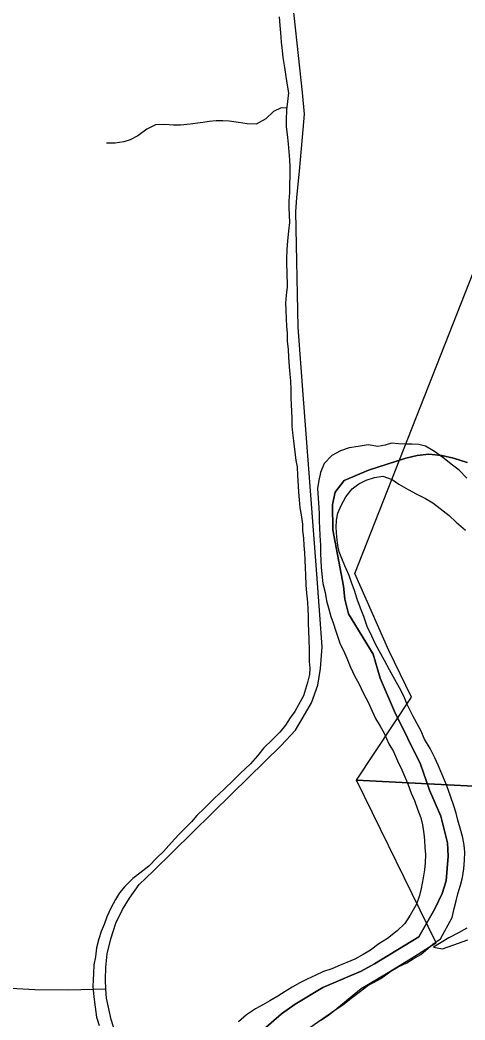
# Model space of a CAD drawing. Extents: x 1578669 to 1989827, y 208020 to 553079.
# Drawn here: x 1809586 to 1813097, y 368879 to 376771 of the extents above; entities that cross this region are included whole.
import ezdxf

# ---------------------------------------------------------------- set-up
doc = ezdxf.new("R2010")
doc.units = 0
for name, color, linetype in [('GM_X_County_Road', 7, 'Continuous'), ('GM_X_Major_River', 7, 'Continuous'), ('GM_X_Minor_River', 7, 'Continuous'), ('GM_X_Section', 7, 'Continuous'), ('GM_X_State_Route', 7, 'Continuous'), ('GM_X_Township', 7, 'Continuous')]:
    doc.layers.add(name, color=color, linetype=linetype)

msp = doc.modelspace()

# ---------------------------------------------------------------- linework, layer by layer
at = {"layer": 'GM_X_County_Road'}
msp.add_lwpolyline([(1810261.8, 369121.2), (1809967.8, 369114.3), (1809702.1, 369117.4), (1809513.2, 369126.6)], dxfattribs=at)
at = {"layer": 'GM_X_Major_River'}
msp.add_line((1812843.5, 369478.5), (1812903.8, 369518.6), dxfattribs=at)
for points in [[(1812630, 373424.6), (1812572, 373427.5), (1812518, 373430.4), (1812467.7, 373415.1), (1812409.4, 373404), (1812331.5, 373417.3), (1812253.2, 373406.5), (1812182.9, 373395.6), (1812114.4, 373370.6), (1812045.7, 373333.6), (1811986.6, 373270.3), (1811955.4, 373200.7), (1811940.1, 373124.7), (1811933.2, 373072.7), (1811938, 372996.4), (1811942.7, 372922.2), (1811945.9, 372870), (1811947, 372815.8), (1811948.1, 372763.7), (1811951.1, 372703.5), (1811955.8, 372627.2), (1811956.7, 372561.1), (1811960.9, 372452.7), (1811968, 372396.5), (1811974.8, 372324.2), (1811993.6, 372251.7), (1812004.6, 372187.4), (1812019.7, 372133), (1812038.6, 372064.6), (1812055.7, 372012.2), (1812078.7, 371947.6), (1812111, 371844.9), (1812138.2, 371794.3), (1812165.2, 371733.8), (1812190.2, 371669.2), (1812226.9, 371590.4), (1812258.1, 371535.8), (1812294.8, 371457), (1812333.7, 371388.3), (1812364.6, 371315.6), (1812391.7, 371259), (1812428.7, 371198.3), (1812457.8, 371141.7), (1812496.5, 371058.9), (1812531.5, 370998.2), (1812564.3, 370925.5), (1812599.2, 370852.8), (1812622.3, 370798.3), (1812649.3, 370733.7), (1812672.2, 370669.2), (1812697.3, 370610.6), (1812722.2, 370544.1), (1812747.1, 370473.5), (1812760.2, 370419.2), (1812773, 370348.8), (1812776.2, 370298.6), (1812781.2, 370240.4), (1812784.3, 370186.2), (1812783.2, 370120.1), (1812776.3, 370064), (1812767.2, 370000), (1812751.8, 369916), (1812736.9, 369862.1), (1812713.7, 369792.3), (1812664.2, 369706.9), (1812621, 369641.4), (1812562, 369582.2), (1812484.9, 369523.3), (1812418.1, 369480.2), (1812351.2, 369431.2), (1812294.5, 369396), (1812227.8, 369358.9), (1812165.2, 369331.8), (1812110.8, 369310.6), (1812046.3, 369283.6), (1811979.8, 369260.6), (1811919.3, 369233.5), (1811850.6, 369200.5), (1811794.1, 369171.3), (1811733.4, 369138.1), (1811678.8, 369102.9), (1811620.1, 369067.8), (1811557.4, 369030.6), (1811502.8, 368999.4), (1811444.2, 368966.3), (1811373.3, 368919.3), (1811310.3, 368864.1)], [(1813112.2, 373154.4), (1813051.2, 373217.5), (1812997.8, 373258.4), (1812922.7, 373317.7), (1812855.4, 373364.9), (1812784, 373408.1), (1812732.1, 373421), (1812680.1, 373423.8), (1812630, 373424.6)], [(1812094.2, 372879.7), (1812119.3, 372939.4), (1812156.5, 373009), (1812207.6, 373070.4), (1812260.3, 373109.6), (1812316.9, 373138.8), (1812383.3, 373159.8), (1812447.6, 373170.8), (1812521.3, 373145.6), (1812574.7, 373106.7), (1812648.1, 373065.4), (1812711.6, 373030.3), (1812785.1, 372995.1), (1812842.6, 372960.1), (1812900, 372917.1), (1812971.1, 372859.9), (1813028.3, 372808.8), (1813101.4, 372745.5)], [(1812903.8, 369518.6), (1812996.3, 369687.6), (1813011.5, 369759.6), (1813026.6, 369819.5), (1813041.5, 369875.4), (1813060.7, 369943.3), (1813077.7, 370003.1), (1813088.8, 370071.1), (1813094, 370139.2), (1813095.1, 370203.4), (1813089.9, 370257.6), (1813080.9, 370315.9), (1813063.9, 370374.3), (1813041.2, 370454.8), (1813026.1, 370511.2), (1813005.2, 370577.7), (1812986.1, 370638.1), (1812963.1, 370698.7), (1812942, 370753.1), (1812884.2, 370890.4), (1812859.1, 370948.9), (1812822.3, 371021.7), (1812777.5, 371096.6), (1812748.6, 371163.2), (1812686.4, 371280.5), (1812641.8, 371369.4), (1812614.9, 371436), (1812579.9, 371500.7), (1812543, 371565.4), (1812500.2, 371642.3), (1812461.3, 371715.1), (1812391.4, 371844.5), (1812362.4, 371909.1), (1812325.6, 371983.8), (1812298.9, 372062.5), (1812272, 372129), (1812247.1, 372199.6), (1812224.2, 372268.1), (1812201.3, 372332.7), (1812182.2, 372387.1), (1812147.4, 372463.8), (1812124.3, 372522.3), (1812105.2, 372574.8), (1812094, 372625.1), (1812085.1, 372693.4), (1812080.3, 372765.6), (1812083.3, 372823.7), (1812094.2, 372879.7)], [(1811957.4, 368876), (1812020.1, 368917.1), (1812072.9, 368958.4), (1812131.7, 368999.5), (1812208.8, 369058.5), (1812261.5, 369097.8), (1812330.5, 369150.8), (1812381, 369178.1), (1812433.5, 369205.3), (1812512.6, 369264.2), (1812569.2, 369297.4), (1812637.9, 369330.4), (1812688.5, 369361.7), (1812747.1, 369396.8), (1812843.5, 369478.5)]]:
    msp.add_lwpolyline(points, dxfattribs=at)
at = {"layer": 'GM_X_Minor_River'}
msp.add_line((1812969.8, 369528), (1812848, 369453.2), dxfattribs=at)
for points in [[(1811631.1, 376796.9), (1811635.4, 376728.8), (1811641.7, 376670.7), (1811646, 376596.6), (1811654.3, 376530.5), (1811660.6, 376474.4), (1811673, 376396.3), (1811683.3, 376324.2), (1811693.6, 376258.1), (1811703.9, 376196), (1811696.2, 376127.8), (1811688.5, 376061.6), (1811684.8, 375983.5), (1811687.1, 375929.4), (1811693.4, 375867.2), (1811701.7, 375795.1), (1811708, 375731), (1811712.3, 375666.9), (1811714.6, 375612.8), (1811714.9, 375542.7), (1811711.2, 375470.5), (1811711.5, 375406.3), (1811707.8, 375344.2), (1811706, 375288.1), (1811708.3, 375234), (1811712.5, 375173.8), (1811704.8, 375103.7), (1811695.2, 375027.4), (1811691.5, 374959.3), (1811687.8, 374889.1), (1811688, 374839), (1811692.3, 374784.9), (1811692.8, 374666.6), (1811687.1, 374598.5), (1811681.4, 374536.3), (1811683.6, 374482.2), (1811685.9, 374414.1), (1811688.2, 374353.9), (1811692.5, 374299.8), (1811694.7, 374237.7), (1811701.1, 374169.6), (1811705.3, 374111.5), (1811709.7, 374033.3), (1811716, 373977.3), (1811720.2, 373923.2), (1811722.5, 373855), (1811722.8, 373792.9), (1811725.1, 373732.8), (1811729.5, 373632.6), (1811731.8, 373564.4), (1811736.1, 373512.3), (1811742.4, 373450.2), (1811763.1, 373294), (1811771.3, 373243.9), (1811775.7, 373175.8), (1811780, 373095.7), (1811782.3, 373043.6), (1811788.5, 372983.5), (1811794.8, 372921.4), (1811803.1, 372865.3), (1811813.4, 372791.2), (1811815.7, 372741.1), (1811822, 372681), (1811826.2, 372624.9), (1811830.5, 372566.8), (1811832.8, 372508.7), (1811837, 372448.5), (1811839.3, 372390.4), (1811841.7, 372312.3), (1811845.9, 372248.1), (1811854.3, 372176), (1811856.6, 372117.9), (1811858.8, 372067.8), (1811859, 372013.7), (1811861.4, 371941.6), (1811863.6, 371887.5), (1811866, 371795.3), (1811868.4, 371709.1), (1811872.7, 371657), (1811868.9, 371606.9), (1811855.2, 371542.6), (1811839.4, 371490.5), (1811821.6, 371438.2), (1811783.9, 371365.9), (1811754, 371313.6)], [(1811690.1, 376075.2), (1811646.4, 376077.5), (1811586.4, 376049.1), (1811524.6, 375992.6), (1811448.7, 375948.1), (1811378.5, 375951.8), (1811308.4, 375963.4), (1811236.3, 375973.1), (1811186.2, 375976.8), (1811134.1, 375976.5), (1811078.1, 375970.2), (1811028, 375962), (1810927.9, 375949.4), (1810851.9, 375941), (1810797.8, 375940.7), (1810725.7, 375946.3), (1810653.6, 375944), (1810585.7, 375909.5), (1810515.8, 375857), (1810455.8, 375826.7), (1810403.8, 375810.3), (1810335.8, 375800), (1810267.7, 375799.6)], [(1811754, 371313.6), (1811718.2, 371263.3), (1811680.4, 371205), (1811634.6, 371150.6), (1811574.8, 371090.2), (1811509, 371025.7), (1811459.2, 370963.3), (1811405.4, 370900.9), (1811323.7, 370824.3), (1811269.8, 370771.9), (1811196, 370701.3), (1811118.3, 370626.8), (1811042.5, 370550.2), (1810980.7, 370493.8), (1810938.8, 370443.4), (1810887, 370391), (1810835.2, 370340.6), (1810781.4, 370280.2), (1810717.6, 370209.7), (1810665.8, 370159.4), (1810602, 370092.9), (1810532.1, 370038.4), (1810476.2, 369996), (1810412.4, 369933.5), (1810370.6, 369883.2), (1810338.8, 369828.9), (1810301.1, 369760.5), (1810271.3, 369694.2), (1810249.6, 369632), (1810225.8, 369577.8), (1810208, 369519.5), (1810190.3, 369447.3), (1810180.6, 369377.1), (1810168.9, 369314.9), (1810165.2, 369244.7), (1810163.4, 369194.6), (1810159.6, 369144.4), (1810168, 369062.3), (1810178.4, 368980.2), (1810188.8, 368900.1), (1810209.1, 368836)], [(1813111.6, 369603), (1813045.7, 369566.5), (1812969.8, 369528)], [(1812848, 369453.2), (1812918.1, 369439.6), (1813046.1, 369484.3), (1813118.1, 369512.8)]]:
    msp.add_lwpolyline(points, dxfattribs=at)
at = {"layer": 'GM_X_Section'}
msp.add_lwpolyline([(1814150.5, 375990.6), (1814148.4, 375976.6), (1813883.5, 370688.3), (1812242, 370770.5), (1812674.1, 371427.8), (1812495, 371796.4), (1812228.2, 372402.6), (1813646.6, 376011.7)], close=True, dxfattribs=at)
msp.add_lwpolyline([(1811871.9, 368818.9), (1812068.8, 368955.6), (1812205.5, 369070.8), (1812277.8, 369128.3), (1812336.1, 369162), (1812490.6, 369253), (1812701.5, 369383.7), (1812817.9, 369457), (1812870.1, 369488.6), (1812242, 370770.5), (1813883.5, 370688.3), (1813671.1, 366757.7)], dxfattribs=at)
at = {"layer": 'GM_X_State_Route'}
msp.add_lwpolyline([(1810339.7, 368773.8), (1810304.3, 368882.5), (1810268.9, 369050.3), (1810261.8, 369121.2), (1810259.4, 369196.8), (1810261.8, 369296), (1810273.6, 369400), (1810301.9, 369520.6), (1810342.1, 369643.5), (1810394, 369752.1), (1810450.8, 369839.6), (1810526.4, 369948.3), (1810637.1, 370054.2), (1811258.3, 370663.5), (1811647.3, 371044.1), (1811759.2, 371167.3), (1811820.8, 371268), (1811885.2, 371382.8), (1811935.5, 371522.7), (1811958, 371654.2), (1811969.1, 371825), (1811952.3, 372076.9), (1811921.6, 372468.7), (1811820.8, 373814.9), (1811781.6, 374346.7), (1811762, 375256.3), (1811770.4, 375371), (1811790, 375578.1), (1811815.2, 375846.8), (1811829.2, 376028.7), (1811815.2, 376199.4), (1811717.2, 377100.6)], dxfattribs=at)
at = {"layer": 'GM_X_Township'}
for points in [[(1813113.8, 373278.7), (1813006.1, 373314), (1812914.3, 373335.1), (1812810.3, 373344.3), (1812720.1, 373335.3), (1812629.8, 373314.3), (1812334.6, 373219.4), (1812143.5, 373137.4), (1812072.4, 373043.9), (1812051.3, 372948), (1812053.1, 372747.5), (1812138.2, 372303.5), (1812149, 372199.1), (1812177.8, 372084.5), (1812372.4, 371765.6), (1812428.3, 371576.5), (1812539.4, 371312.6), (1812744.9, 370897.3), (1812816.7, 370692), (1812906.5, 370486.5), (1812958.2, 370277.5), (1812963, 370171.2), (1812948.8, 369976.9), (1812915.7, 369877), (1812858.3, 369757.4), (1812731.7, 369536.3), (1812383.1, 369321.7), (1812278.4, 369264.8), (1811974.7, 369135.9), (1811757.1, 369004), (1811650.1, 368927), (1811464.2, 368766.8)], [(1811464.2, 368766.8), (1811650.1, 368927), (1811757.1, 369004), (1811974.7, 369135.9), (1812278.4, 369264.8), (1812383.1, 369321.7), (1812731.7, 369536.3), (1812858.3, 369757.4), (1812915.7, 369877), (1812948.8, 369976.9), (1812963, 370171.2), (1812958.2, 370277.5), (1812906.5, 370486.5), (1812816.7, 370692), (1812744.9, 370897.3), (1812539.4, 371312.6), (1812428.3, 371576.5), (1812372.4, 371765.6), (1812177.8, 372084.5), (1812149, 372199.1), (1812138.2, 372303.5), (1812053.1, 372747.5), (1812051.3, 372948), (1812072.4, 373043.9), (1812143.5, 373137.4), (1812334.6, 373219.4), (1812629.8, 373314.3), (1812720.1, 373335.3), (1812810.3, 373344.3), (1812914.3, 373335.1), (1813006.1, 373314), (1813113.8, 373278.7)]]:
    msp.add_lwpolyline(points, dxfattribs=at)

doc.saveas('drawing.dxf')
